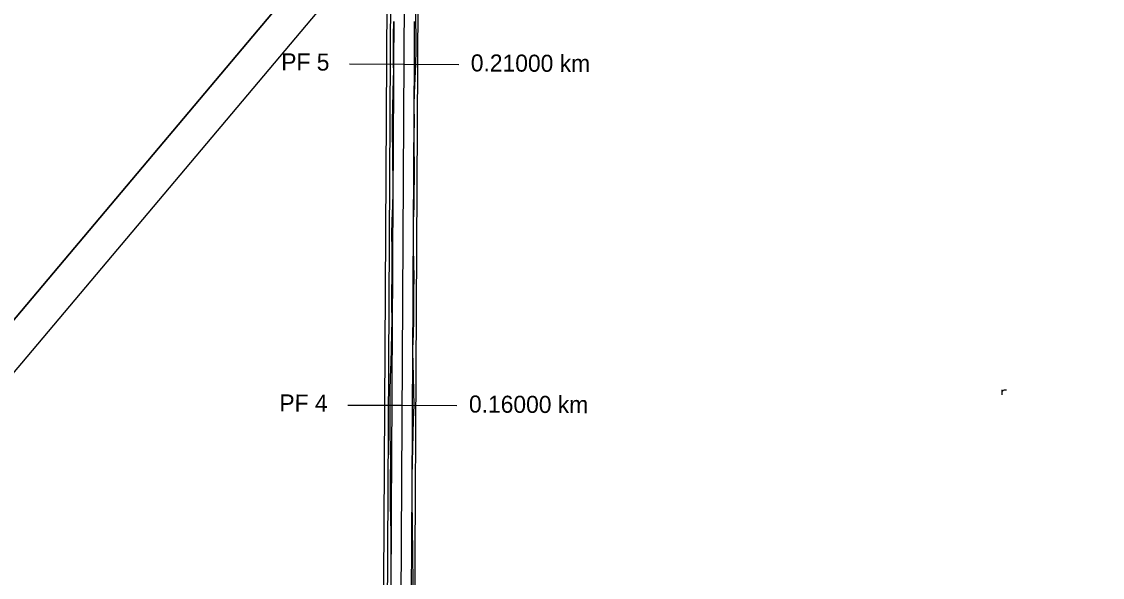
# Model space of a CAD drawing. Extents: x -555887 to -552101, y -1100251 to -1096546.
# Drawn here: x -554592.1 to -554433.8, y -1097556.8 to -1097475.3 of the extents above; entities that cross this region are included whole.
import ezdxf

# ---------------------------------------------------------------- set-up
doc = ezdxf.new("R2010")
doc.units = 0
for name, color, linetype in [('07_ELEKTRO', 7, 'Continuous'), ('PARCELY_cesty', 7, 'Continuous'), ('POLYGONY_SITUACE_PF', 7, 'Continuous'), ('POLYGONY_SITUACE_PF_POPISY', 7, 'Continuous'), ('POLYGONY_SITUACE_PO', 7, 'Continuous'), ('ram_VC2', 7, 'Continuous'), ('ZSST', 7, 'Continuous')]:
    doc.layers.add(name, color=color, linetype=linetype)

msp = doc.modelspace()

# ---------------------------------------------------------------- linework, layer by layer
at = {"layer": '07_ELEKTRO'}
msp.add_lwpolyline([(-554536.82, -1097177.88), (-554537.6, -1097278.41), (-554538.02, -1097373.3), (-554538.57, -1097463.61), (-554539.13, -1097565.86), (-554539.54, -1097665.45), (-554540.25, -1097764.02), (-554540.7, -1097863.05), (-554541.19, -1097956), (-554541.54, -1098055.43), (-554541.8, -1098155.57), (-554542, -1098255.51), (-554542.34, -1098356.72), (-554542.76, -1098456.4)], dxfattribs=at)
at = {"layer": 'PARCELY_cesty'}
for points in [[(-554512.1, -1097673.16), (-554518.74, -1097666.22), (-554524.72, -1097658.67), (-554527.98, -1097653.27), (-554531.84, -1097644.51), (-554533.52, -1097638.42), (-554534.52, -1097632.14), (-554534.84, -1097625.74), (-554532.6, -1097210.77)], [(-554515.01, -1097675.92), (-554521.76, -1097668.85), (-554528.02, -1097660.96), (-554531.54, -1097655.12), (-554535.62, -1097645.85), (-554537.43, -1097639.27), (-554538.51, -1097632.56), (-554538.84, -1097625.83), (-554536.72, -1097234.2)]]:
    msp.add_lwpolyline(points, dxfattribs=at)
at = {"layer": 'POLYGONY_SITUACE_PF'}
for p, q in [((-554544.06, -1097481.49), (-554536.06, -1097481.53)), ((-554536.06, -1097481.53), (-554528.06, -1097481.58)), ((-554544.33, -1097531.49), (-554536.33, -1097531.53)), ((-554536.33, -1097531.53), (-554528.33, -1097531.58))]:
    msp.add_line(p, q, dxfattribs=at)
at = {"layer": 'POLYGONY_SITUACE_PO'}
for p, q in [((-554536.84, -1097625.79), (-554534.58, -1097207.13)), ((-554534.33, -1097475.29), (-554534.35, -1097473.21)), ((-554537.6, -1097477.36), (-554537.56, -1097475.27)), ((-554537.54, -1097477.36), (-554537.53, -1097475.28)), ((-554534.54, -1097477.37), (-554534.53, -1097475.29)), ((-554534.54, -1097477.37), (-554534.53, -1097475.29)), ((-554534.31, -1097477.38), (-554534.33, -1097475.29)), ((-554537.64, -1097479.44), (-554537.6, -1097477.36)), ((-554537.55, -1097479.44), (-554537.54, -1097477.36)), ((-554534.55, -1097479.46), (-554534.54, -1097477.37)), ((-554534.55, -1097479.46), (-554534.54, -1097477.37)), ((-554534.29, -1097479.46), (-554534.31, -1097477.38)), ((-554537.61, -1097481.52), (-554537.64, -1097479.44)), ((-554537.56, -1097481.53), (-554537.55, -1097479.44)), ((-554534.56, -1097481.54), (-554534.55, -1097479.46)), ((-554534.56, -1097481.54), (-554534.55, -1097479.46)), ((-554534.36, -1097481.54), (-554534.29, -1097479.46)), ((-554537.57, -1097482.66), (-554537.61, -1097481.52)), ((-554537.57, -1097483.61), (-554537.56, -1097481.53)), ((-554534.57, -1097483.62), (-554534.56, -1097481.54)), ((-554534.57, -1097483.62), (-554534.56, -1097481.54)), ((-554534.45, -1097483.63), (-554534.36, -1097481.54)), ((-554537.68, -1097485.69), (-554537.62, -1097483.61)), ((-554537.62, -1097483.61), (-554537.57, -1097482.66)), ((-554537.58, -1097485.69), (-554537.57, -1097483.61)), ((-554534.58, -1097485.71), (-554534.57, -1097483.62)), ((-554534.58, -1097485.71), (-554534.57, -1097483.62)), ((-554534.53, -1097485.71), (-554534.45, -1097483.63)), ((-554537.73, -1097487.77), (-554537.68, -1097485.69)), ((-554537.59, -1097487.77), (-554537.58, -1097485.69)), ((-554534.59, -1097487.79), (-554534.58, -1097485.71)), ((-554534.59, -1097487.53), (-554534.53, -1097485.71)), ((-554534.59, -1097487.79), (-554534.58, -1097485.71)), ((-554537.79, -1097489.86), (-554537.73, -1097487.77)), ((-554537.61, -1097489.86), (-554537.59, -1097487.77)), ((-554534.61, -1097489.87), (-554534.59, -1097487.79)), ((-554534.61, -1097489.87), (-554534.59, -1097487.79)), ((-554534.59, -1097487.79), (-554534.59, -1097487.53)), ((-554534.55, -1097489.87), (-554534.59, -1097487.79)), ((-554537.77, -1097491.94), (-554537.79, -1097489.86)), ((-554537.62, -1097491.94), (-554537.61, -1097489.86)), ((-554534.62, -1097491.96), (-554534.61, -1097489.87)), ((-554534.62, -1097491.96), (-554534.61, -1097489.87)), ((-554534.6, -1097491.96), (-554534.55, -1097489.87)), ((-554537.73, -1097494.02), (-554537.77, -1097491.94)), ((-554537.63, -1097494.02), (-554537.62, -1097491.94)), ((-554534.63, -1097494.04), (-554534.62, -1097491.96)), ((-554534.63, -1097494.04), (-554534.62, -1097491.96)), ((-554534.62, -1097492.57), (-554534.6, -1097491.96)), ((-554534.58, -1097494.04), (-554534.62, -1097492.57)), ((-554537.7, -1097496.11), (-554537.73, -1097494.02)), ((-554537.64, -1097496.11), (-554537.63, -1097494.02)), ((-554534.64, -1097496.12), (-554534.63, -1097494.04)), ((-554534.64, -1097496.12), (-554534.63, -1097494.04)), ((-554534.55, -1097496.12), (-554534.58, -1097494.04)), ((-554537.68, -1097498.19), (-554537.7, -1097496.11)), ((-554537.65, -1097498.19), (-554537.64, -1097496.11)), ((-554534.65, -1097498.21), (-554534.64, -1097496.12)), ((-554534.65, -1097498.21), (-554534.64, -1097496.12)), ((-554534.55, -1097498.21), (-554534.55, -1097496.12)), ((-554537.67, -1097500.27), (-554537.68, -1097498.19)), ((-554537.66, -1097500.27), (-554537.65, -1097498.19)), ((-554534.66, -1097500.29), (-554534.65, -1097498.21)), ((-554534.66, -1097500.29), (-554534.65, -1097498.21)), ((-554534.58, -1097500.29), (-554534.55, -1097498.21)), ((-554537.71, -1097502.36), (-554537.67, -1097500.27)), ((-554537.67, -1097502.36), (-554537.66, -1097500.27)), ((-554534.67, -1097502.37), (-554534.66, -1097500.29)), ((-554534.67, -1097502.37), (-554534.66, -1097500.29)), ((-554534.61, -1097502.37), (-554534.58, -1097500.29)), ((-554537.81, -1097504.44), (-554537.71, -1097502.36)), ((-554537.68, -1097504.44), (-554537.67, -1097502.36)), ((-554534.68, -1097504.46), (-554534.67, -1097502.37)), ((-554534.68, -1097504.46), (-554534.61, -1097502.37)), ((-554534.68, -1097504.46), (-554534.67, -1097502.37)), ((-554537.86, -1097506.52), (-554537.81, -1097504.44)), ((-554537.7, -1097506.52), (-554537.68, -1097504.44)), ((-554534.7, -1097506.54), (-554534.68, -1097504.46)), ((-554534.7, -1097506.54), (-554534.68, -1097504.46)), ((-554534.69, -1097504.71), (-554534.68, -1097504.46)), ((-554534.67, -1097506.54), (-554534.69, -1097504.71)), ((-554537.84, -1097508.61), (-554537.86, -1097506.52)), ((-554537.71, -1097508.61), (-554537.7, -1097506.52)), ((-554534.71, -1097508.62), (-554534.7, -1097506.54)), ((-554534.71, -1097508.62), (-554534.7, -1097506.54)), ((-554534.7, -1097507.44), (-554534.67, -1097506.54)), ((-554534.68, -1097508.62), (-554534.7, -1097507.44)), ((-554537.8, -1097510.69), (-554537.84, -1097508.61)), ((-554537.72, -1097510.69), (-554537.71, -1097508.61)), ((-554534.72, -1097510.71), (-554534.71, -1097508.62)), ((-554534.72, -1097510.71), (-554534.71, -1097508.62)), ((-554534.66, -1097510.71), (-554534.68, -1097508.62)), ((-554537.83, -1097512.77), (-554537.8, -1097510.69)), ((-554537.73, -1097512.77), (-554537.72, -1097510.69)), ((-554534.73, -1097512.79), (-554534.72, -1097510.71)), ((-554534.73, -1097512.79), (-554534.72, -1097510.71)), ((-554534.62, -1097512.79), (-554534.66, -1097510.71)), ((-554537.86, -1097514.86), (-554537.83, -1097512.77)), ((-554537.74, -1097514.86), (-554537.73, -1097512.77)), ((-554534.74, -1097514.87), (-554534.73, -1097512.79)), ((-554534.74, -1097514.87), (-554534.73, -1097512.79)), ((-554534.64, -1097514.87), (-554534.62, -1097512.79)), ((-554537.85, -1097516.94), (-554537.86, -1097514.86)), ((-554537.75, -1097516.94), (-554537.74, -1097514.86)), ((-554534.75, -1097516.96), (-554534.74, -1097514.87)), ((-554534.75, -1097516.96), (-554534.74, -1097514.87)), ((-554534.65, -1097516.96), (-554534.64, -1097514.87)), ((-554537.81, -1097519.02), (-554537.85, -1097516.94)), ((-554537.76, -1097519.02), (-554537.75, -1097516.94)), ((-554534.76, -1097519.04), (-554534.75, -1097516.96)), ((-554534.76, -1097519.04), (-554534.75, -1097516.96)), ((-554534.64, -1097519.04), (-554534.65, -1097516.96)), ((-554537.86, -1097521.11), (-554537.81, -1097519.02)), ((-554537.77, -1097521.11), (-554537.76, -1097519.02)), ((-554534.77, -1097521.12), (-554534.76, -1097519.04)), ((-554534.77, -1097521.12), (-554534.76, -1097519.04)), ((-554534.69, -1097521.12), (-554534.64, -1097519.04)), ((-554537.91, -1097523.19), (-554537.86, -1097521.11)), ((-554537.79, -1097523.19), (-554537.77, -1097521.11)), ((-554534.79, -1097523.21), (-554534.77, -1097521.12)), ((-554534.79, -1097523.21), (-554534.77, -1097521.12)), ((-554534.77, -1097523.21), (-554534.69, -1097521.12)), ((-554537.97, -1097525.27), (-554537.91, -1097523.19)), ((-554537.8, -1097525.27), (-554537.79, -1097523.19)), ((-554534.8, -1097525.29), (-554534.79, -1097523.21)), ((-554534.8, -1097525.29), (-554534.79, -1097523.21)), ((-554534.79, -1097523.83), (-554534.77, -1097523.21)), ((-554534.75, -1097525.29), (-554534.79, -1097523.83)), ((-554538.04, -1097527.36), (-554537.97, -1097525.27)), ((-554537.81, -1097527.36), (-554537.8, -1097525.27)), ((-554534.81, -1097527.37), (-554534.8, -1097525.29)), ((-554534.81, -1097527.37), (-554534.8, -1097525.29)), ((-554534.69, -1097527.37), (-554534.75, -1097525.29)), ((-554538.09, -1097529.44), (-554538.04, -1097527.36)), ((-554537.82, -1097529.44), (-554537.81, -1097527.36)), ((-554534.82, -1097529.46), (-554534.81, -1097527.37)), ((-554534.82, -1097529.46), (-554534.81, -1097527.37)), ((-554534.64, -1097529.46), (-554534.69, -1097527.37)), ((-554538.11, -1097531.52), (-554538.09, -1097529.44)), ((-554537.83, -1097531.52), (-554537.82, -1097529.44)), ((-554534.83, -1097531.54), (-554534.82, -1097529.46)), ((-554534.83, -1097531.54), (-554534.82, -1097529.46)), ((-554534.62, -1097531.54), (-554534.64, -1097529.46)), ((-554538.12, -1097533.61), (-554538.11, -1097531.52)), ((-554537.84, -1097533.61), (-554537.83, -1097531.52)), ((-554534.84, -1097533.62), (-554534.83, -1097531.54)), ((-554534.84, -1097533.62), (-554534.83, -1097531.54)), ((-554534.67, -1097533.62), (-554534.62, -1097531.54)), ((-554538.09, -1097535.69), (-554538.12, -1097533.61)), ((-554537.85, -1097535.69), (-554537.84, -1097533.61)), ((-554534.85, -1097535.71), (-554534.84, -1097533.62)), ((-554534.85, -1097535.71), (-554534.84, -1097533.62)), ((-554534.72, -1097535.71), (-554534.67, -1097533.62)), ((-554538.05, -1097537.77), (-554538.09, -1097535.69)), ((-554537.86, -1097537.77), (-554537.85, -1097535.69)), ((-554534.86, -1097537.79), (-554534.85, -1097535.71)), ((-554534.86, -1097537.79), (-554534.85, -1097535.71)), ((-554534.78, -1097537.79), (-554534.72, -1097535.71)), ((-554538.02, -1097539.86), (-554538.05, -1097537.77)), ((-554537.88, -1097539.86), (-554537.86, -1097537.77)), ((-554534.88, -1097539.87), (-554534.86, -1097537.79)), ((-554534.88, -1097539.87), (-554534.86, -1097537.79)), ((-554534.84, -1097539.87), (-554534.78, -1097537.79)), ((-554538.05, -1097541.94), (-554538.02, -1097539.86)), ((-554537.89, -1097541.94), (-554537.88, -1097539.86)), ((-554534.89, -1097541.96), (-554534.88, -1097539.87)), ((-554534.89, -1097541.96), (-554534.88, -1097539.87)), ((-554534.88, -1097541.96), (-554534.84, -1097539.87)), ((-554538.07, -1097544.02), (-554538.05, -1097541.94)), ((-554537.9, -1097544.02), (-554537.89, -1097541.94)), ((-554534.9, -1097544.04), (-554534.89, -1097541.96)), ((-554534.9, -1097544.04), (-554534.89, -1097541.96)), ((-554534.89, -1097542.91), (-554534.88, -1097541.96)), ((-554538.08, -1097546.11), (-554538.07, -1097544.02)), ((-554537.91, -1097546.11), (-554537.9, -1097544.02)), ((-554534.91, -1097546.12), (-554534.9, -1097544.04)), ((-554534.91, -1097546.12), (-554534.9, -1097544.04)), ((-554534.9, -1097545.19), (-554534.89, -1097544.04)), ((-554534.89, -1097544.04), (-554534.89, -1097542.91)), ((-554534.9, -1097546.12), (-554534.9, -1097545.19)), ((-554538.02, -1097548.19), (-554538.08, -1097546.11)), ((-554537.92, -1097548.19), (-554537.91, -1097546.11)), ((-554534.92, -1097548.21), (-554534.91, -1097546.12)), ((-554534.92, -1097548.21), (-554534.91, -1097546.12)), ((-554534.91, -1097546.33), (-554534.9, -1097546.12)), ((-554534.86, -1097548.21), (-554534.91, -1097546.33)), ((-554537.98, -1097550.27), (-554538.02, -1097548.19)), ((-554537.93, -1097550.27), (-554537.92, -1097548.19)), ((-554534.93, -1097550.29), (-554534.92, -1097548.21)), ((-554534.93, -1097550.29), (-554534.92, -1097548.21)), ((-554534.84, -1097550.29), (-554534.86, -1097548.21)), ((-554537.95, -1097552.36), (-554537.98, -1097550.27)), ((-554537.94, -1097552.36), (-554537.93, -1097550.27)), ((-554534.94, -1097552.37), (-554534.93, -1097550.29)), ((-554534.94, -1097552.37), (-554534.93, -1097550.29)), ((-554534.81, -1097552.37), (-554534.84, -1097550.29)), ((-554537.95, -1097554.44), (-554537.95, -1097552.36)), ((-554537.95, -1097554.44), (-554537.94, -1097552.36)), ((-554534.96, -1097554.46), (-554534.94, -1097552.37)), ((-554534.96, -1097554.46), (-554534.94, -1097552.37)), ((-554534.78, -1097554.46), (-554534.81, -1097552.37)), ((-554537.97, -1097556.52), (-554537.95, -1097554.44)), ((-554537.97, -1097556.52), (-554537.95, -1097554.44)), ((-554537.95, -1097554.44), (-554537.95, -1097554.44)), ((-554534.97, -1097556.54), (-554534.96, -1097554.46)), ((-554534.97, -1097556.54), (-554534.96, -1097554.46)), ((-554534.76, -1097556.54), (-554534.78, -1097554.46)), ((-554537.98, -1097558.61), (-554537.97, -1097556.52)), ((-554537.98, -1097558.61), (-554537.97, -1097556.52)), ((-554534.98, -1097558.62), (-554534.97, -1097556.54)), ((-554534.98, -1097558.62), (-554534.97, -1097556.54)), ((-554534.73, -1097558.62), (-554534.76, -1097556.54))]:
    msp.add_line(p, q, dxfattribs=at)
at = {"layer": 'ram_VC2'}
for points in [[(-554114.88, -1096958.27), (-554342.13, -1096767.04), (-555018.18, -1097570.44), (-554790.93, -1097761.67)], [(-554121.93, -1096958.88), (-554341.52, -1096774.09), (-555011.14, -1097569.84), (-554791.54, -1097754.63)]]:
    msp.add_lwpolyline(points, close=True, dxfattribs=at)
for points in [[(-554114.88, -1096958.27), (-554342.13, -1096767.04), (-555018.18, -1097570.44), (-554790.93, -1097761.67), (-554114.88, -1096958.27)], [(-554791.54, -1097754.63), (-555011.14, -1097569.84), (-554341.52, -1096774.09), (-554121.93, -1096958.88), (-554791.54, -1097754.63)]]:
    msp.add_lwpolyline(points, dxfattribs=at)
at = {"layer": 'ZSST'}
for points in [[(-554536.82, -1097177.88), (-554537.6, -1097278.41), (-554538.02, -1097373.3), (-554538.57, -1097463.61), (-554539.13, -1097565.86), (-554539.54, -1097665.45), (-554540.25, -1097764.02), (-554540.7, -1097863.05)], [(-554448.51, -1097529.98), (-554448.51, -1097529.25)], [(-554448.51, -1097529.48), (-554448.41, -1097529.39), (-554448.3, -1097529.32), (-554448.15, -1097529.28), (-554448, -1097529.25), (-554447.84, -1097529.25)]]:
    msp.add_lwpolyline(points, dxfattribs=at)

# ---------------------------------------------------------------- texts
at = {"layer": 'POLYGONY_SITUACE_PF_POPISY'}
for s, p in [('PF 5', (-554554.07, -1097482.44)), ('0.21000 km', (-554526.31, -1097482.59)), ('PF 4', (-554554.34, -1097532.43)), ('0.16000 km', (-554526.58, -1097532.59))]:
    msp.add_text(s, height=2.5, rotation=359.6899, dxfattribs=at).set_placement(p)

doc.saveas('drawing.dxf')
